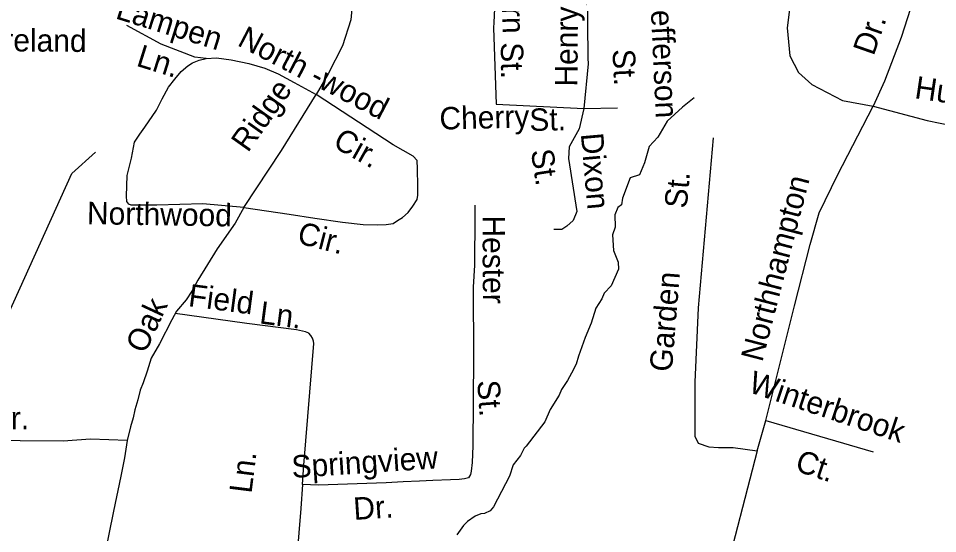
# Model space of a CAD drawing. Extents: x 1547597 to 1699558, y 810033 to 920809.
# Drawn here: x 1644617 to 1648515, y 875650 to 877833 of the extents above; entities that cross this region are included whole.
import ezdxf

# ---------------------------------------------------------------- set-up
doc = ezdxf.new("R2010")
doc.units = 0
for name, color, linetype in [('Exist Hydrographic Creek Single Shore', 7, 'Continuous'), ('Exist Hydrographic Misc Water Feature', 7, 'Continuous'), ('Exist Road Non-System Type 51', 7, 'Continuous'), ('Exist Road Non-System Type 51 Label', 7, 'Continuous')]:
    doc.layers.add(name, color=color, linetype=linetype)

msp = doc.modelspace()

# ---------------------------------------------------------------- linework, layer by layer
at = {"layer": 'Exist Hydrographic Creek Single Shore'}
msp.add_lwpolyline([(1644462.6, 876338.4), (1644843, 877175.9), (1644944.1, 877265.7)], dxfattribs=at)
at = {"layer": 'Exist Hydrographic Misc Water Feature'}
msp.add_lwpolyline([(1647482.7, 877496), (1647432.7, 877456.4), (1647368.2, 877398), (1647328.4, 877329.8), (1647291.8, 877290.4), (1647272.4, 877220.9), (1647251.3, 877170.6), (1647211.7, 877158.1), (1647178.7, 877070.8), (1647174.5, 877043.7), (1647159, 877032.2), (1647146.5, 877000.4), (1647147.5, 876948.1), (1647136.9, 876916.2), (1647141.2, 876849.9), (1647160.6, 876800.7), (1647162, 876770.6), (1647130.8, 876699.8), (1647101.6, 876668.5), (1647090.9, 876645.2), (1647066.3, 876605.7), (1647045.5, 876542.2), (1647021.1, 876481), (1646991.9, 876401.4), (1646983, 876367.1), (1646962.5, 876329.8), (1646945.9, 876298.1), (1646919.5, 876260.3), (1646909.8, 876236.9), (1646872.7, 876175.8), (1646849.8, 876123.7), (1646770.2, 876020), (1646762.1, 876012.1), (1646745.6, 875980.4), (1646714.9, 875941), (1646700.2, 875893.2), (1646632.1, 875762.4), (1646617.9, 875746.6), (1646593.7, 875735), (1646577.7, 875733.3), (1646553.6, 875723.7), (1646521.2, 875700.2), (1646504.9, 875684.6), (1646476.3, 875645)], dxfattribs=at)
at = {"layer": 'Exist Road Non-System Type 51'}
for p, q in [((1646632.2, 877793.9), (1646642.6, 877469.4)), ((1647033.3, 877640.9), (1647014.5, 877451.6)), ((1646642.6, 877469.4), (1647014.5, 877451.6)), ((1647014.5, 877451.6), (1646994.5, 877364.6)), ((1647014.5, 877451.6), (1647157, 877453.8)), ((1646994.5, 877364.6), (1646952.2, 877288.9)), ((1646952.2, 877288.9), (1646949.9, 877239.8)), ((1646949.9, 877239.8), (1646985.6, 877014.7)), ((1646985.6, 877014.7), (1646970, 876976.9)), ((1646970, 876976.9), (1646943.2, 876952.3)), ((1646921, 876939), (1646887.6, 876939)), ((1646943.2, 876952.3), (1646921, 876939))]:
    msp.add_line(p, q, dxfattribs=at)
for points in [[(1648489.9, 878414.1), (1648159.6, 878473.6), (1648089.1, 878481), (1648029.7, 878455), (1647992.6, 878410.4), (1647985.2, 878328.7), (1647896.1, 877938.7), (1647877.5, 877793.9), (1647888.7, 877675), (1647925.8, 877604.4), (1647981.5, 877552.4), (1648111.4, 877485.6), (1648242.3, 877461.1)], [(1648489.9, 878414.1), (1648445.4, 878109.6), (1648400.9, 877875.6), (1648360, 877753), (1648289.5, 877567.3), (1648242.3, 877461.1)], [(1646060.3, 878310), (1646063.9, 878208.3), (1646048.1, 878008.3), (1646039.3, 877972.5), (1646036.8, 877934.5), (1646026.7, 877827), (1645990.8, 877717.4), (1645931.1, 877597.8), (1645879.3, 877510.1)], [(1647026.9, 878291.5), (1647026.3, 878262.3), (1647031.8, 877664.9), (1647033.3, 877640.9)], [(1646640.9, 878241), (1646648.2, 878148.3), (1646632.5, 877815.9), (1646632.2, 877793.9)], [(1645413.2, 877663.6), (1645365.4, 877669.6), (1645222, 877723.4), (1645076.6, 877803.1)], [(1645573.5, 877032.4), (1645399.3, 877047.8), (1645204.1, 877041.8), (1645110.5, 877041.8), (1645094.5, 877041.8), (1645084.6, 877045.8), (1645076.6, 877057.7), (1645074.6, 877079.6), (1645078.6, 877167.3), (1645096.5, 877241.1), (1645108.5, 877308.8), (1645132.4, 877342.7), (1645152.3, 877372.6), (1645202.1, 877444.4), (1645226, 877492.2), (1645253.9, 877542), (1645279.8, 877575.9), (1645307.7, 877607.8), (1645335.6, 877631.7), (1645355.5, 877645.6), (1645383.4, 877655.6), (1645413.2, 877663.6), (1645457.1, 877665.6), (1645518.8, 877657.6), (1645594.5, 877641.7), (1645662.2, 877621.7), (1645718, 877597.8), (1645785.7, 877561.9), (1645879.3, 877510.1)], [(1645573.5, 877032.4), (1645765.8, 877003.9), (1645873.3, 876986), (1645990.8, 876970), (1646078.5, 876960.1), (1646138.2, 876958.1), (1646176.1, 876960.1), (1646206, 876964), (1646223.9, 876976), (1646245.8, 876990), (1646269.7, 877009.9), (1646289.6, 877037.8), (1646307.5, 877065.7), (1646311.5, 877083.6), (1646311.5, 877121.5), (1646309.5, 877195.2), (1646307.5, 877231.1), (1646291.6, 877249), (1646206, 877296.9), (1645879.3, 877510.1)], [(1645573.5, 877032.4), (1645731.9, 877273), (1645879.3, 877510.1)], [(1647786.1, 876129), (1647908.5, 876615.6), (1647975.4, 876875.6), (1648012.5, 877009.3), (1648090.4, 877169), (1648242.3, 877461.1)], [(1648242.3, 877461.1), (1648471.4, 877400.1), (1648746, 877344.4), (1648872.2, 877337)], [(1647563.1, 877327.4), (1647500, 876606.8), (1647485.1, 876291.1), (1647485.2, 876136.9), (1647485.2, 876062.6), (1647500, 876032.9), (1647544.6, 876018), (1647585.4, 876014.3), (1647648.5, 876014.3), (1647749.3, 876000)], [(1645573.5, 877032.4), (1645535.9, 876966), (1645460, 876856.5), (1645377.4, 876723.3), (1645352.6, 876677.6), (1645327.8, 876640.1), (1645286.7, 876592.4)], [(1646552.1, 877041.4), (1646553.2, 876995.3), (1646551.8, 876787.4), (1646546, 876693.5), (1646547.1, 876399.5), (1646544.6, 876021.5), (1646541.4, 875951.6), (1646536.6, 875913.8), (1646534.3, 875899.9), (1646526.2, 875886), (1646508.1, 875882.2), (1646486, 875878.6), (1646450, 875877.4), (1646374.1, 875874.7), (1646318, 875871.6), (1646247.9, 875868.9), (1646176, 875864.1), (1645889.8, 875855.3), (1645822.1, 875857.8)], [(1645286.7, 876592.4), (1645267, 876556), (1645214.8, 876453.5), (1645180.5, 876393.5), (1645163.4, 876337.8), (1645146.2, 876287.9), (1645133.6, 876258.1), (1645123.4, 876215.9), (1645110.6, 876174.2), (1645104.1, 876140.3), (1645091.5, 876102.5), (1645078.5, 876044.7)], [(1645822.1, 875857.8), (1645826.9, 875939.5), (1645869.9, 876455.3), (1645868.7, 876465.1), (1645864.2, 876477.4), (1645857.4, 876488.8), (1645849, 876498.9), (1645833.9, 876504.6), (1645796.8, 876512.6), (1645585.5, 876540.3), (1645332, 876574.9), (1645281.4, 876582.5)], [(1647749.3, 876000), (1647786.1, 876129)], [(1647786.1, 876129), (1648242.3, 875995.7)], [(1645078.5, 876044.7), (1644922.8, 876049.7), (1644806.8, 876040.8), (1644257.7, 876045.2), (1644123.8, 876045.2)], [(1645078.5, 876044.7), (1645066.8, 875970.7), (1645051.3, 875892.8), (1645020.1, 875744.8), (1644981.2, 875550), (1644950.1, 875370.9), (1644934.5, 875285.2), (1644918.9, 875215), (1644884.5, 874927.3), (1644877.5, 874869.4), (1644874.6, 874811.4), (1644852.6, 874579.9), (1644852.2, 874539.3)], [(1647749.3, 876000), (1647604.6, 875437.6)], [(1645822.1, 875857.8), (1645814.3, 875756.5), (1645782.1, 875360.5), (1645779.2, 875308.5)]]:
    msp.add_lwpolyline(points, dxfattribs=at)

# ---------------------------------------------------------------- texts
at = {"layer": 'Exist Road Non-System Type 51 Label'}
for s, rotation, p in [('Horn', 271.3925, (1646664, 878043)), ('Lampen', 342.6384, (1645024.4, 877834.1)), ('Jefferson', 272.6819, (1647296.1, 877930.7)), ('Henry', 89.5584, (1646987.5, 877544)), ('North -wood', 332.4613, (1645540.9, 877720.7)), ('Dr.', 70.6991, (1648243.7, 877671.4)), ('Westmoreland', 359.542, (1644086.6, 877697.6)), ('Ln.', 342.6384, (1645112.6, 877633.4)), ('St.', 270.4695, (1646662.8, 877731.9)), ('St.', 272.6819, (1647136.3, 877701.4)), ('Ridge', 54.6487, (1645589.9, 877261.4)), ('Huff', 351.6155, (1648414.5, 877495.4)), ('Cherry', 1.4512, (1646403.6, 877361.7)), ('St.', 1.4512, (1646784.8, 877355.7)), ('Cir.', 330.8178, (1645945.4, 877291.2)), ('Dixon', 275.1129, (1647001.8, 877344)), ('St.', 278.5909, (1646789.9, 877272.8)), ('St.', 84.5323, (1647450.8, 877025.3)), ('Northhampton', 75.4837, (1647771.5, 876373.7)), ('Northwood', 359.0839, (1644907.1, 876961.1)), ('Hester', 270.1995, (1646585.3, 876997.9)), ('Cir.', 345.6528, (1645794.6, 876881.4)), ('Garden', 85.346, (1647388.1, 876333.2)), ('Field', 352.5299, (1645334.3, 876613.9)), ('Oak', 65.1089, (1645153.8, 876408.2)), ('Ln.', 352.5299, (1645636.2, 876540.8)), ('Winterbrook', 341.4413, (1647707.9, 876251.3)), ('St.', 273.9918, (1646562.7, 876297.3)), ('Dr.', 0.3646, (1644493.3, 876090.8)), ('Springview', 3.7705, (1645778.4, 875885.2)), ('Ln.', 82.9353, (1645605.3, 875817.5)), ('Ct.', 341.4413, (1647905.9, 875917.7)), ('Dr.', 3.7705, (1646040.4, 875707.2))]:
    msp.add_text(s, height=95, rotation=rotation, dxfattribs=at).set_placement(p)

doc.saveas('drawing.dxf')
